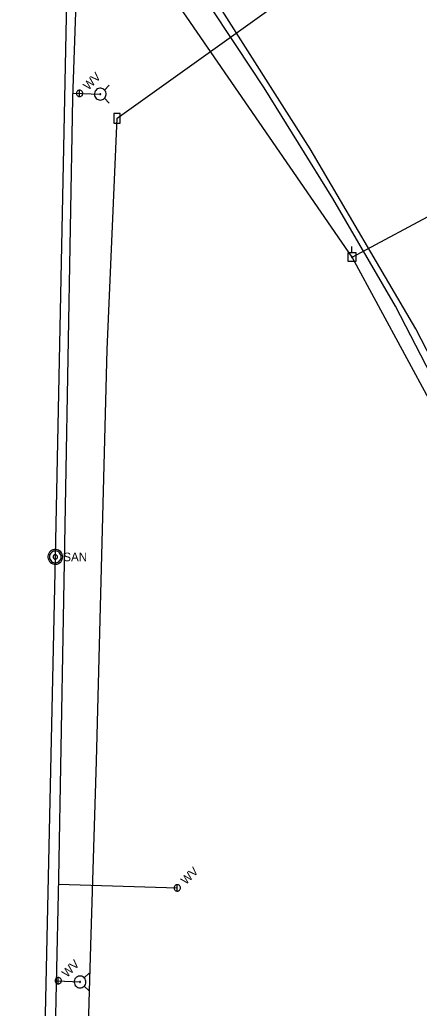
# Model space of a CAD drawing. Extents: x 596028 to 606371, y 330010 to 403088.
# Drawn here: x 596450.8 to 596628.8, y 342766.5 to 343207.1 of the extents above; entities that cross this region are included whole.
import ezdxf

# ---------------------------------------------------------------- set-up
doc = ezdxf.new("R2010")
doc.units = 0
for name, color, linetype in [('E_UTL_EGuyWire', 7, 'Continuous'), ('E_UTL_EPowerPole', 7, 'Continuous'), ('E_UTL_FO_UG', 7, 'Continuous'), ('E_UTL_G_UG', 7, 'Continuous'), ('E_UTL_Overhead', 7, 'Continuous'), ('E_UTL_SAN_MH', 7, 'Continuous'), ('E_UTL_SAN_UG', 7, 'Continuous'), ('E_UTL_W', 7, 'Continuous'), ('E_UTL_W_UG', 7, 'Continuous'), ('E_UTL_WHydrant', 7, 'Continuous')]:
    doc.layers.add(name, color=color, linetype=linetype)

msp = doc.modelspace()

# ---------------------------------------------------------------- linework, layer by layer
at = {"layer": 'E_UTL_EGuyWire'}
msp.add_line((596598.89, 343101.31), (596651.11, 343129.3), dxfattribs=at)
at = {"layer": 'E_UTL_EPowerPole'}
for points in [[(596598.86, 343103.16), (596598.86, 343106.07)], [(596600.7, 343103.16), (596597.02, 343103.16)], [(596597.02, 343103.16), (596597.02, 343099.47)], [(596599.13, 343101.31), (596599.13, 343101.36), (596599.11, 343101.4), (596599.09, 343101.44), (596599.06, 343101.48), (596599.03, 343101.51), (596598.99, 343101.53), (596598.95, 343101.55), (596598.9, 343101.55), (596598.86, 343101.55), (596598.81, 343101.54), (596598.77, 343101.52), (596598.74, 343101.5), (596598.7, 343101.46), (596598.68, 343101.42), (596598.66, 343101.38), (596598.65, 343101.34), (596598.65, 343101.29), (596598.66, 343101.25), (596598.68, 343101.21), (596598.7, 343101.17), (596598.74, 343101.13), (596598.77, 343101.11), (596598.81, 343101.09), (596598.86, 343101.08), (596598.9, 343101.08), (596598.95, 343101.08), (596598.99, 343101.1), (596599.03, 343101.12), (596599.06, 343101.15), (596599.09, 343101.19), (596599.11, 343101.23), (596599.13, 343101.27), (596599.13, 343101.31)], [(596600.7, 343099.47), (596600.7, 343103.16)], [(596597.02, 343099.47), (596600.7, 343099.47)]]:
    msp.add_lwpolyline(points, dxfattribs=at)
at = {"layer": 'E_UTL_FO_UG'}
for points in [[(596494.16, 343163.21), (596590.93, 343232.42), (596600.94, 343250.54)], [(596474.47, 342402.36), (596474.4, 342525.09), (596477.86, 342636.12), (596482.44, 342794.51), (596485.06, 342876.68), (596489.76, 343060.15), (596494.16, 343163.21)]]:
    msp.add_lwpolyline(points, dxfattribs=at)
msp.add_lwpolyline([(596492.78, 343165.37), (596492.78, 343161.04), (596495.53, 343161.04), (596495.53, 343165.37)], close=True, dxfattribs=at)
at = {"layer": 'E_UTL_G_UG'}
msp.add_lwpolyline([(596748.84, 342824.86), (596703.98, 342914.39), (596661.09, 342996.89), (596652.32, 343013.67), (596618.19, 343079.39), (596590.3, 343127.42), (596559.75, 343176.73), (596547.17, 343195.7), (596534.58, 343214.66), (596519.65, 343238.25)], dxfattribs=at)
at = {"layer": 'E_UTL_Overhead'}
msp.add_lwpolyline([(596907.13, 342499.57), (596872.87, 342572.96), (596807.17, 342701.41), (596752.6, 342808.68), (596696.55, 342921.05), (596669.38, 342971.18), (596598.89, 343101.31), (596520.59, 343214.94), (596433.09, 343338.93), (596392.19, 343473.17), (596318.24, 343551.79), (596215.53, 343658.6), (596116.41, 343762.49), (596042.62, 343840.48)], dxfattribs=at)
at = {"layer": 'E_UTL_SAN_MH'}
for points in [[(596469.96, 342967.7), (596469.9, 342968.32), (596469.72, 342968.92), (596469.43, 342969.48), (596469.04, 342969.97), (596468.57, 342970.39), (596468.03, 342970.7), (596467.43, 342970.9), (596466.81, 342970.99), (596466.19, 342970.96), (596465.58, 342970.82), (596465.01, 342970.55), (596464.49, 342970.19), (596464.06, 342969.74), (596463.72, 342969.21), (596463.49, 342968.63), (596463.37, 342968.01), (596463.37, 342967.38), (596463.49, 342966.77), (596463.72, 342966.18), (596464.06, 342965.66), (596464.49, 342965.2), (596465.01, 342964.84), (596465.58, 342964.58), (596466.19, 342964.43), (596466.81, 342964.4), (596467.43, 342964.49), (596468.03, 342964.7), (596468.57, 342965.01), (596469.04, 342965.42), (596469.43, 342965.91), (596469.72, 342966.47), (596469.9, 342967.07), (596469.96, 342967.7)], [(596469.3, 342967.7), (596469.25, 342968.2), (596469.11, 342968.68), (596468.88, 342969.12), (596468.57, 342969.52), (596468.19, 342969.85), (596467.75, 342970.1), (596467.28, 342970.26), (596466.78, 342970.33), (596466.28, 342970.31), (596465.79, 342970.19), (596465.34, 342969.98), (596464.93, 342969.69), (596464.58, 342969.33), (596464.31, 342968.91), (596464.12, 342968.44), (596464.03, 342967.95), (596464.03, 342967.45), (596464.12, 342966.95), (596464.31, 342966.49), (596464.58, 342966.06), (596464.93, 342965.7), (596465.34, 342965.41), (596465.79, 342965.2), (596466.28, 342965.08), (596466.78, 342965.06), (596467.28, 342965.13), (596467.75, 342965.3), (596468.19, 342965.55), (596468.57, 342965.88), (596468.88, 342966.27), (596469.11, 342966.72), (596469.25, 342967.2), (596469.3, 342967.7)], [(596467.65, 342967.7), (596467.63, 342967.88), (596467.57, 342968.06), (596467.49, 342968.23), (596467.37, 342968.38), (596467.23, 342968.5), (596467.07, 342968.6), (596466.89, 342968.66), (596466.7, 342968.69), (596466.51, 342968.68), (596466.33, 342968.63), (596466.16, 342968.55), (596466.01, 342968.45), (596465.88, 342968.31), (596465.78, 342968.15), (596465.71, 342967.98), (596465.67, 342967.79), (596465.67, 342967.6), (596465.71, 342967.42), (596465.78, 342967.24), (596465.88, 342967.08), (596466.01, 342966.95), (596466.16, 342966.84), (596466.33, 342966.76), (596466.51, 342966.72), (596466.7, 342966.71), (596466.89, 342966.73), (596467.07, 342966.8), (596467.23, 342966.89), (596467.37, 342967.01), (596467.49, 342967.16), (596467.57, 342967.33), (596467.63, 342967.51), (596467.65, 342967.7)]]:
    msp.add_lwpolyline(points, dxfattribs=at)
at = {"layer": 'E_UTL_SAN_UG'}
for points in [[(596466.66, 342967.7), (596473.17, 343281.55), (596474.29, 343299.7)], [(596453.61, 342368.09), (596460.14, 342668.63), (596466.66, 342967.7)]]:
    msp.add_lwpolyline(points, dxfattribs=at)
at = {"layer": 'E_UTL_W'}
for points in [[(596478.5, 343175.3), (596478.29, 343175.47), (596478.05, 343175.6), (596477.79, 343175.68), (596477.52, 343175.72), (596477.25, 343175.7), (596476.99, 343175.63), (596476.74, 343175.51), (596476.53, 343175.35), (596476.35, 343175.15), (596476.2, 343174.91), (596476.11, 343174.66), (596476.06, 343174.39), (596476.07, 343174.12), (596476.13, 343173.86), (596476.24, 343173.61), (596476.39, 343173.38), (596476.58, 343173.19), (596476.8, 343173.04), (596477.05, 343172.93), (596477.32, 343172.88), (596477.59, 343172.87), (596477.86, 343172.91), (596478.11, 343173.01), (596478.34, 343173.15), (596478.54, 343173.33), (596478.7, 343173.55), (596478.82, 343173.79), (596478.89, 343174.05), (596478.91, 343174.33), (596478.88, 343174.59), (596478.8, 343174.85), (596478.67, 343175.09), (596478.5, 343175.3)], [(596477.49, 343172.87), (596477.49, 343175.72)], [(596521.99, 342821.17), (596521.79, 342821.34), (596521.55, 342821.47), (596521.29, 342821.55), (596521.02, 342821.59), (596520.75, 342821.57), (596520.49, 342821.5), (596520.24, 342821.38), (596520.03, 342821.22), (596519.84, 342821.02), (596519.7, 342820.78), (596519.61, 342820.53), (596519.56, 342820.26), (596519.57, 342819.99), (596519.63, 342819.73), (596519.73, 342819.48), (596519.89, 342819.25), (596520.08, 342819.06), (596520.3, 342818.91), (596520.55, 342818.8), (596520.82, 342818.75), (596521.09, 342818.74), (596521.36, 342818.78), (596521.61, 342818.88), (596521.84, 342819.02), (596522.04, 342819.2), (596522.2, 342819.42), (596522.32, 342819.66), (596522.39, 342819.92), (596522.41, 342820.2), (596522.38, 342820.46), (596522.3, 342820.72), (596522.17, 342820.96), (596521.99, 342821.17)], [(596520.99, 342818.74), (596520.99, 342821.59)], [(596468.97, 342779.82), (596468.76, 342780), (596468.52, 342780.13), (596468.26, 342780.21), (596467.99, 342780.24), (596467.72, 342780.22), (596467.46, 342780.15), (596467.22, 342780.03), (596467, 342779.87), (596466.82, 342779.67), (596466.68, 342779.44), (596466.58, 342779.18), (596466.54, 342778.92), (596466.54, 342778.65), (596466.6, 342778.38), (596466.71, 342778.13), (596466.86, 342777.91), (596467.05, 342777.72), (596467.28, 342777.56), (596467.53, 342777.46), (596467.79, 342777.4), (596468.06, 342777.39), (596468.33, 342777.44), (596468.58, 342777.53), (596468.81, 342777.67), (596469.02, 342777.86), (596469.18, 342778.07), (596469.3, 342778.32), (596469.37, 342778.58), (596469.39, 342778.85), (596469.35, 342779.12), (596469.27, 342779.38), (596469.14, 342779.61), (596468.97, 342779.82)], [(596467.96, 342777.39), (596467.96, 342780.24)]]:
    msp.add_lwpolyline(points, dxfattribs=at)
at = {"layer": 'E_UTL_W_UG'}
for p, q in [((596468.22, 342824.51), (596474.44, 343172.22)), ((596474.49, 343174.41), (596486.67, 343173.93)), ((596467.16, 342777.33), (596468.22, 342824.51)), ((596467.99, 342821.76), (596520.99, 342820.16)), ((596458.48, 342334.48), (596467.16, 342777.33)), ((596467.27, 342778.76), (596477.68, 342778.27))]:
    msp.add_line(p, q, dxfattribs=at)
for points in [[(596474.44, 343172.22), (596477.81, 343270.29), (596500.69, 343268.96), (596502.86, 343266.64)], [(596627.29, 343069.3), (596580.15, 343149.5), (596536.84, 343217.98), (596502.86, 343266.64)], [(596915.39, 342499.14), (596818.63, 342698.64), (596627.29, 343069.3)]]:
    msp.add_lwpolyline(points, dxfattribs=at)
at = {"layer": 'E_UTL_WHydrant'}
for points in [[(596486.67, 343171.3), (596487.16, 343171.35), (596487.64, 343171.49), (596488.09, 343171.72), (596488.48, 343172.03), (596488.8, 343172.4), (596489.05, 343172.84), (596489.22, 343173.31), (596489.29, 343173.8), (596489.26, 343174.3), (596489.15, 343174.78), (596488.94, 343175.24), (596488.65, 343175.64), (596488.29, 343175.99), (596487.87, 343176.26), (596487.41, 343176.44), (596486.92, 343176.54), (596486.42, 343176.54), (596485.93, 343176.44), (596485.47, 343176.26), (596485.05, 343175.99), (596484.69, 343175.64), (596484.4, 343175.24), (596484.19, 343174.78), (596484.07, 343174.3), (596484.05, 343173.8), (596484.12, 343173.31), (596484.28, 343172.84), (596484.53, 343172.4), (596484.86, 343172.03), (596485.25, 343171.72), (596485.69, 343171.49), (596486.17, 343171.35), (596486.67, 343171.3)], [(596488.5, 343175.76), (596490.65, 343177.9)], [(596486.67, 343173.73), (596486.71, 343173.73), (596486.74, 343173.74), (596486.78, 343173.76), (596486.81, 343173.78), (596486.83, 343173.81), (596486.85, 343173.84), (596486.86, 343173.88), (596486.87, 343173.92), (596486.87, 343173.95), (596486.86, 343173.99), (596486.84, 343174.03), (596486.82, 343174.06), (596486.79, 343174.08), (596486.76, 343174.1), (596486.72, 343174.12), (596486.69, 343174.13), (596486.65, 343174.13), (596486.61, 343174.12), (596486.58, 343174.1), (596486.54, 343174.08), (596486.52, 343174.06), (596486.49, 343174.03), (596486.48, 343173.99), (596486.47, 343173.95), (596486.47, 343173.92), (596486.47, 343173.88), (596486.49, 343173.84), (596486.5, 343173.81), (596486.53, 343173.78), (596486.56, 343173.76), (596486.59, 343173.74), (596486.63, 343173.73), (596486.67, 343173.73)], [(596488.5, 343172.09), (596490.65, 343169.95)], [(596477.68, 342775.64), (596478.18, 342775.69), (596478.66, 342775.83), (596479.1, 342776.06), (596479.49, 342776.37), (596479.82, 342776.74), (596480.07, 342777.18), (596480.23, 342777.65), (596480.3, 342778.14), (596480.28, 342778.64), (596480.16, 342779.12), (596479.95, 342779.58), (596479.67, 342779.98), (596479.3, 342780.33), (596478.88, 342780.6), (596478.42, 342780.78), (596477.93, 342780.88), (596477.43, 342780.88), (596476.94, 342780.78), (596476.48, 342780.6), (596476.06, 342780.33), (596475.7, 342779.98), (596475.41, 342779.58), (596475.2, 342779.12), (596475.09, 342778.64), (596475.06, 342778.14), (596475.13, 342777.65), (596475.3, 342777.18), (596475.55, 342776.74), (596475.87, 342776.37), (596476.26, 342776.06), (596476.71, 342775.83), (596477.19, 342775.69), (596477.68, 342775.64)], [(596479.52, 342780.1), (596481.66, 342782.24)], [(596477.68, 342778.06), (596477.72, 342778.07), (596477.76, 342778.08), (596477.79, 342778.1), (596477.82, 342778.12), (596477.85, 342778.15), (596477.87, 342778.18), (596477.88, 342778.22), (596477.88, 342778.26), (596477.88, 342778.29), (596477.87, 342778.33), (596477.86, 342778.37), (596477.83, 342778.4), (596477.81, 342778.42), (596477.77, 342778.44), (596477.74, 342778.46), (596477.7, 342778.46), (596477.66, 342778.46), (596477.63, 342778.46), (596477.59, 342778.44), (596477.56, 342778.42), (596477.53, 342778.4), (596477.51, 342778.37), (596477.49, 342778.33), (596477.48, 342778.29), (596477.48, 342778.26), (596477.49, 342778.22), (596477.5, 342778.18), (596477.52, 342778.15), (596477.54, 342778.12), (596477.57, 342778.1), (596477.61, 342778.08), (596477.64, 342778.07), (596477.68, 342778.06)], [(596479.52, 342776.43), (596481.66, 342774.29)]]:
    msp.add_lwpolyline(points, dxfattribs=at)

# ---------------------------------------------------------------- texts
at = {"layer": 'E_UTL_SAN_MH'}
msp.add_text('SAN', height=3.849, dxfattribs=at).set_placement((596470.22, 342965.75))
at = {"layer": 'E_UTL_W'}
for p in [(596481.37, 343175.45), (596524.87, 342821.32), (596471.84, 342779.97)]:
    msp.add_text('WV', height=3.85, rotation=45, dxfattribs=at).set_placement(p)

doc.saveas('drawing.dxf')
